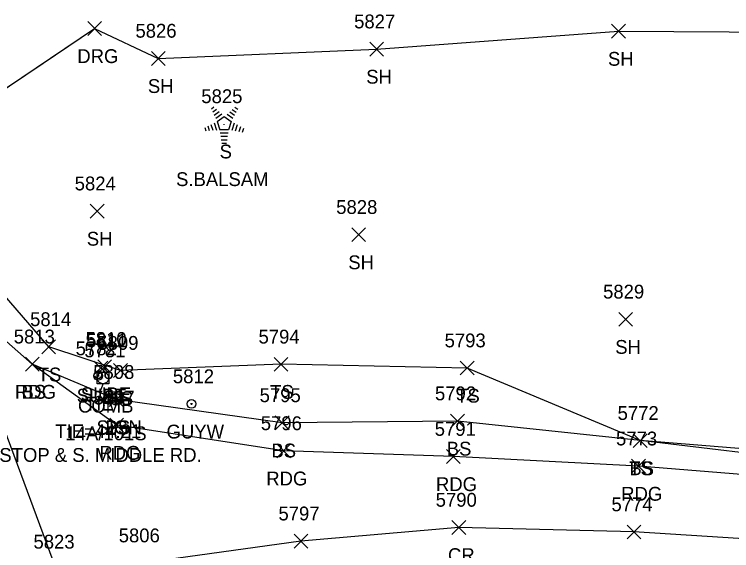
# Model space of a CAD drawing. Extents: x 1472233 to 1475777, y 540726 to 543442.
# Drawn here: x 1472448.9 to 1472552.6, y 541889.4 to 541967 of the extents above; entities that cross this region are included whole.
import ezdxf

# ---------------------------------------------------------------- set-up
doc = ezdxf.new("R2010")
doc.units = 0
for name, color, linetype in [('C_A', 7, 'Continuous'), ('C_C', 7, 'Continuous'), ('C_I', 7, 'Continuous'), ('CBP', 7, 'Continuous'), ('L_A', 7, 'Continuous'), ('L_C', 7, 'Continuous'), ('L_I', 7, 'Continuous'), ('L_TIC', 7, 'Continuous'), ('LELB', 7, 'Continuous'), ('LSOGP', 7, 'Continuous'), ('LTC', 7, 'Continuous'), ('P_A', 7, 'Continuous'), ('P_I', 7, 'Continuous'), ('P_TIC', 7, 'Continuous'), ('PET', 7, 'Continuous'), ('PEU', 7, 'Continuous'), ('PRC', 7, 'Continuous'), ('R_A', 7, 'Continuous'), ('R_TIC', 7, 'Continuous'), ('RDG', 7, 'Continuous'), ('S_A', 7, 'Continuous'), ('S_C', 7, 'Continuous'), ('S_I', 7, 'Continuous'), ('SSGN', 7, 'Continuous'), ('U_A', 7, 'Continuous'), ('U_C', 7, 'Continuous'), ('U_I', 7, 'Continuous'), ('U_TIC', 7, 'Continuous'), ('UP', 7, 'Continuous'), ('UPGW', 7, 'Continuous')]:
    doc.layers.add(name, color=color, linetype=linetype)

msp = doc.modelspace()

# ---------------------------------------------------------------- linework, layer by layer
at = {"layer": 'CBP'}
for radius in [0.625, 0.0833]:
    msp.add_circle((1472460.98, 541914.7), radius, dxfattribs=at)
at = {"layer": 'L_TIC'}
for points in [[(1472535.25, 541963.58), (1472537.25, 541965.58)], [(1472537.25, 541963.58), (1472535.25, 541965.58)], [(1472500.27, 541960.99), (1472502.27, 541962.99)], [(1472502.27, 541960.99), (1472500.27, 541962.99)], [(1472468.68, 541959.64), (1472470.68, 541961.64)], [(1472470.68, 541959.64), (1472468.68, 541961.64)], [(1472459.84, 541937.55), (1472461.84, 541939.55)], [(1472461.84, 541937.55), (1472459.84, 541939.55)], [(1472497.68, 541934.14), (1472499.68, 541936.14)], [(1472499.68, 541934.14), (1472497.68, 541936.14)], [(1472536.3, 541921.9), (1472538.3, 541923.9)], [(1472538.3, 541921.9), (1472536.3, 541923.9)], [(1472452.82, 541917.91), (1472454.82, 541919.91)], [(1472454.82, 541917.91), (1472452.82, 541919.91)], [(1472450.45, 541915.4), (1472452.45, 541917.4)], [(1472452.45, 541915.4), (1472450.45, 541917.4)], [(1472486.44, 541915.39), (1472488.44, 541917.39)], [(1472488.44, 541915.39), (1472486.44, 541917.39)], [(1472463.21, 541914.48), (1472465.21, 541916.48)], [(1472465.21, 541914.48), (1472463.21, 541916.48)], [(1472513.36, 541914.84), (1472515.36, 541916.84)], [(1472515.36, 541914.84), (1472513.36, 541916.84)], [(1472462.59, 541910.27), (1472464.59, 541912.27)], [(1472464.59, 541910.27), (1472462.59, 541912.27)], [(1472486.6, 541906.91), (1472488.6, 541908.91)], [(1472488.6, 541906.91), (1472486.6, 541908.91)], [(1472511.97, 541907.18), (1472513.97, 541909.18)], [(1472513.97, 541907.18), (1472511.97, 541909.18)], [(1472538.39, 541904.34), (1472540.39, 541906.34)], [(1472540.39, 541904.34), (1472538.39, 541906.34)], [(1472538.39, 541904.34), (1472540.39, 541906.34)], [(1472540.39, 541904.34), (1472538.39, 541906.34)]]:
    msp.add_lwpolyline(points, dxfattribs=at)
at = {"layer": 'LELB'}
for points in [[(1472745.87, 541890.31), (1472712.69, 541890.54), (1472690.47, 541892.1), (1472634.08, 541896.2), (1472591.02, 541899.21), (1472539.39, 541905.34), (1472514.36, 541915.84), (1472487.44, 541916.39), (1472464.21, 541915.48), (1472453.82, 541918.91), (1472444.32, 541929.84), (1472439.04, 541948)], [(1472745.87, 541890.31), (1472713.3, 541892.41), (1472691.69, 541893.84), (1472690.1, 541893.43), (1472634.29, 541897.84), (1472591.12, 541901.19), (1472539.39, 541905.34), (1472512.97, 541908.18), (1472487.6, 541907.91), (1472463.59, 541911.27), (1472451.45, 541916.4)]]:
    msp.add_lwpolyline(points, dxfattribs=at)
at = {"layer": 'LSOGP'}
msp.add_lwpolyline([(1472381.71, 541934.55), (1472393.27, 541941.1), (1472396.36, 541939.17), (1472401.16, 541941.97), (1472406.85, 541943.68), (1472410.42, 541944.75), (1472420.86, 541948.25), (1472431.81, 541951), (1472445.6, 541954.97), (1472453.04, 541959.97), (1472460.47, 541964.97), (1472469.68, 541960.64), (1472501.27, 541961.99), (1472536.25, 541964.58), (1472576.35, 541964.34)], dxfattribs=at)
at = {"layer": 'LTC'}
for p, q in [((1472477.36, 541953.37), (1472477.71, 541953.63)), ((1472480.75, 541953.61), (1472481.17, 541953.31)), ((1472477.57, 541952.91), (1472478.1, 541953.29)), ((1472477.78, 541952.44), (1472478.48, 541952.95)), ((1472477.99, 541951.98), (1472478.86, 541952.61)), ((1472479.64, 541952.57), (1472480.45, 541951.98)), ((1472480.01, 541952.92), (1472480.69, 541952.42)), ((1472480.38, 541953.27), (1472480.93, 541952.87)), ((1472478.21, 541951.52), (1472479.22, 541952.26)), ((1472478.21, 541951.52), (1472478.6, 541950.33)), ((1472479.22, 541952.26), (1472480.22, 541951.53)), ((1472480.22, 541951.53), (1472479.83, 541950.33)), ((1472476.39, 541950.65), (1472476.54, 541950.18)), ((1472476.84, 541950.87), (1472477.06, 541950.22)), ((1472477.3, 541951.09), (1472477.57, 541950.25)), ((1472477.76, 541951.3), (1472478.09, 541950.28)), ((1472480.66, 541951.26), (1472480.32, 541950.22)), ((1472481.1, 541951.01), (1472480.81, 541950.13)), ((1472481.55, 541950.76), (1472481.31, 541950.03)), ((1472481.99, 541950.51), (1472481.8, 541949.94)), ((1472479.83, 541950.33), (1472478.6, 541950.33)), ((1472479.79, 541949.83), (1472478.64, 541949.83)), ((1472479.71, 541949.33), (1472478.72, 541949.33)), ((1472479.62, 541948.83), (1472478.79, 541948.83)), ((1472479.54, 541948.33), (1472478.86, 541948.33))]:
    msp.add_line(p, q, dxfattribs=at)
at = {"layer": 'P_TIC'}
for points in [[(1472450.45, 541915.4), (1472452.45, 541917.4)], [(1472452.45, 541915.4), (1472450.45, 541917.4)], [(1472462.66, 541906.57), (1472464.66, 541908.57)], [(1472464.66, 541906.57), (1472462.66, 541908.57)], [(1472486.81, 541902.86), (1472488.81, 541904.86)], [(1472488.81, 541902.86), (1472486.81, 541904.86)], [(1472511.37, 541902.04), (1472513.37, 541904.04)], [(1472513.37, 541902.04), (1472511.37, 541904.04)], [(1472538.16, 541900.65), (1472540.16, 541902.65)], [(1472540.16, 541900.65), (1472538.16, 541902.65)], [(1472512.15, 541891.78), (1472514.15, 541893.78)], [(1472514.15, 541891.78), (1472512.15, 541893.78)], [(1472537.5, 541891.13), (1472539.5, 541893.13)], [(1472539.5, 541891.13), (1472537.5, 541893.13)], [(1472489.32, 541889.8), (1472491.32, 541891.8)], [(1472491.32, 541889.8), (1472489.32, 541891.8)]]:
    msp.add_lwpolyline(points, dxfattribs=at)
at = {"layer": 'PET'}
msp.add_lwpolyline([(1472431.81, 541951), (1472434.94, 541942.83), (1472440.19, 541926.31), (1472454.88, 541886.72), (1472470.9, 541847.46), (1472487.25, 541799.16), (1472502.86, 541758.42), (1472521.3, 541713.6), (1472521.81, 541711.24), (1472540.25, 541666.6), (1472555.59, 541628.47), (1472566.44, 541602.13), (1472581.86, 541563.08), (1472587.45, 541548.93), (1472607.29, 541499.12), (1472625.04, 541453.69), (1472638.62, 541419.6), (1472649.94, 541390.39), (1472660.9, 541361.79), (1472670.65, 541335.94), (1472680.31, 541310.93), (1472684.25, 541300.56), (1472697.31, 541267.54), (1472711.09, 541230.89)], dxfattribs=at)
at = {"layer": 'PEU'}
msp.add_lwpolyline([(1473098.91, 541964.62), (1473089.43, 541936.62), (1473074.38, 541914.75), (1473056.61, 541898.09), (1473030.47, 541883.54), (1472996.76, 541875.47), (1472956.5, 541874.15), (1472908.55, 541875.95), (1472855.73, 541879.37), (1472802.86, 541883.15), (1472745.84, 541886.57), (1472634.14, 541894.19), (1472590.96, 541897.46), (1472539.16, 541901.65), (1472512.37, 541903.04), (1472487.81, 541903.86), (1472463.66, 541907.57), (1472451.45, 541916.4), (1472440.19, 541926.31)], dxfattribs=at)
at = {"layer": 'PRC'}
msp.add_lwpolyline([(1473109.08, 541961.17), (1473099.3, 541931.88), (1473082.74, 541906.14), (1473064.38, 541887.7), (1473033.58, 541873.25), (1472998.66, 541865.24), (1472955.43, 541864.43), (1472908.09, 541866.27), (1472855.6, 541870.36), (1472802.7, 541873.24), (1472744.99, 541877.48), (1472690.08, 541880.23), (1472634.82, 541884.51), (1472590.77, 541888.82), (1472538.5, 541892.13), (1472513.15, 541892.78), (1472490.32, 541890.8), (1472467.35, 541887.63), (1472454.88, 541886.72)], dxfattribs=at)
at = {"layer": 'R_TIC'}
for points in [[(1472459.47, 541963.97), (1472461.47, 541965.97)], [(1472461.47, 541963.97), (1472459.47, 541965.97)]]:
    msp.add_lwpolyline(points, dxfattribs=at)
at = {"layer": 'RDG'}
msp.add_lwpolyline([(1472434.94, 541942.83), (1472439.04, 541948), (1472445.6, 541954.97), (1472460.47, 541964.97)], dxfattribs=at)
at = {"layer": 'SSGN'}
for p, q in [((1472461.97, 541912.13), (1472465.3, 541912.13)), ((1472463.61, 541911.29), (1472463.61, 541911.29))]:
    msp.add_line(p, q, dxfattribs=at)
msp.add_circle((1472463.61, 541911.29), 0.833, dxfattribs=at)
at = {"layer": 'U_TIC'}
for points in [[(1472460.37, 541914.85), (1472462.37, 541916.85)], [(1472462.37, 541914.85), (1472460.37, 541916.85)], [(1472460.93, 541915.05), (1472462.93, 541917.05)], [(1472462.93, 541915.05), (1472460.93, 541917.05)]]:
    msp.add_lwpolyline(points, dxfattribs=at)
at = {"layer": 'UP'}
for p, q in [((1472460.84, 541913.57), (1472460.84, 541915.23)), ((1472460.84, 541915.23), (1472462.51, 541915.23)), ((1472461.93, 541916.07), (1472461.68, 541915.23)), ((1472462.51, 541915.23), (1472462.51, 541913.57)), ((1472461.68, 541914.4), (1472461.68, 541914.4)), ((1472462.51, 541913.57), (1472460.84, 541913.57)), ((1472461.43, 541912.73), (1472461.68, 541913.57))]:
    msp.add_line(p, q, dxfattribs=at)
msp.add_circle((1472461.68, 541914.4), 0.833, dxfattribs=at)
at = {"layer": 'UPGW'}
for radius in [0.625, 0.0833]:
    msp.add_circle((1472474.48, 541910.65), radius, dxfattribs=at)

# ---------------------------------------------------------------- texts
at = {"layer": 'C_A'}
msp.add_text('TIE', height=2, dxfattribs=at).set_placement((1472459.06, 541909.7))
at = {"layer": 'C_C'}
msp.add_text('TIE=44.21', height=2, dxfattribs=at).set_placement((1472454.78, 541905.7))
at = {"layer": 'C_I'}
msp.add_text('5782', height=2, dxfattribs=at).set_placement((1472457.72, 541917.7))
at = {"layer": 'L_A'}
for s, p in [('SH', (1472534.74, 541959.58)), ('SH', (1472499.76, 541956.99)), ('SH', (1472468.17, 541955.64)), ('S', (1472478.55, 541946.17)), ('SH', (1472459.33, 541933.55)), ('SH', (1472497.17, 541930.14)), ('SH', (1472535.79, 541917.9)), ('TS', (1472452.23, 541913.91)), ('BS', (1472449.89, 541911.4)), ('TS', (1472485.85, 541911.39)), ('TS', (1472462.62, 541910.48)), ('TS', (1472512.77, 541910.84)), ('BS', (1472462.04, 541906.27)), ('BS', (1472486.04, 541902.91)), ('BS', (1472511.41, 541903.18)), ('TS', (1472537.8, 541900.34)), ('BS', (1472537.83, 541900.34))]:
    msp.add_text(s, height=2, dxfattribs=at).set_placement(p)
at = {"layer": 'L_C'}
msp.add_text('S.BALSAM', height=2, dxfattribs=at).set_placement((1472472.25, 541942.17))
at = {"layer": 'L_I'}
for s, p in [('5827', (1472498.01, 541964.99)), ('5826', (1472466.37, 541963.64)), ('5825', (1472475.9, 541954.17)), ('5824', (1472457.58, 541941.55)), ('5828', (1472495.42, 541938.14)), ('5829', (1472534.03, 541925.9)), ('5814', (1472451.13, 541921.91)), ('5813', (1472448.76, 541919.4)), ('5794', (1472484.18, 541919.39)), ('5809', (1472460.86, 541918.48)), ('5793', (1472511.1, 541918.84)), ('5808', (1472460.26, 541914.27)), ('5792', (1472509.71, 541911.18)), ('5795', (1472484.34, 541910.91)), ('5772', (1472536.13, 541908.34)), ('5772', (1472536.13, 541908.34))]:
    msp.add_text(s, height=2, dxfattribs=at).set_placement(p)
at = {"layer": 'LTC'}
msp.add_text('.', height=1.04, rotation=270, dxfattribs=at).set_placement((1472479.1, 541951.27))
at = {"layer": 'P_A'}
for s, p in [('RDG', (1472448.94, 541911.4)), ('RDG', (1472461.15, 541902.57)), ('RDG', (1472485.3, 541898.86)), ('RDG', (1472509.85, 541898.04)), ('RDG', (1472536.65, 541896.65)), ('CR', (1472511.59, 541887.78))]:
    msp.add_text(s, height=2, dxfattribs=at).set_placement(p)
at = {"layer": 'P_I'}
for s, p in [('5813', (1472448.76, 541919.4)), ('5807', (1472460.32, 541910.57)), ('5796', (1472484.5, 541906.86)), ('5791', (1472509.67, 541906.04)), ('5773', (1472535.9, 541904.65)), ('5790', (1472509.81, 541895.78)), ('5774', (1472535.24, 541895.13)), ('5797', (1472487.06, 541893.8)), ('5806', (1472463.95, 541890.63)), ('5823', (1472451.62, 541889.72)), ('5823', (1472451.62, 541889.72))]:
    msp.add_text(s, height=2, dxfattribs=at).set_placement(p)
at = {"layer": 'R_A'}
msp.add_text('DRG', height=2, dxfattribs=at).set_placement((1472457.96, 541959.97))
at = {"layer": 'S_A'}
msp.add_text('SIGN', height=2, dxfattribs=at).set_placement((1472460.75, 541906.27))
at = {"layer": 'S_C'}
msp.add_text('STOP & S. MIDDLE RD.', height=2, dxfattribs=at).set_placement((1472446.68, 541902.27))
at = {"layer": 'S_I'}
msp.add_text('5808', height=2, dxfattribs=at).set_placement((1472460.26, 541914.27))
at = {"layer": 'U_A'}
for s, p in [('SUBE', (1472458.46, 541911.05)), ('SUBT', (1472457.87, 541910.85)), ('COMB', (1472458.06, 541909.4)), ('GUYW', (1472470.87, 541905.65))]:
    msp.add_text(s, height=2, dxfattribs=at).set_placement(p)
at = {"layer": 'U_C'}
msp.add_text('14A/101S', height=2, dxfattribs=at).set_placement((1472456.24, 541905.4))
at = {"layer": 'U_I'}
for s, p in [('5810', (1472459.15, 541919.05)), ('5811', (1472459.25, 541918.85)), ('5781', (1472458.98, 541917.4)), ('5812', (1472471.79, 541913.65))]:
    msp.add_text(s, height=2, dxfattribs=at).set_placement(p)

doc.saveas('drawing.dxf')
